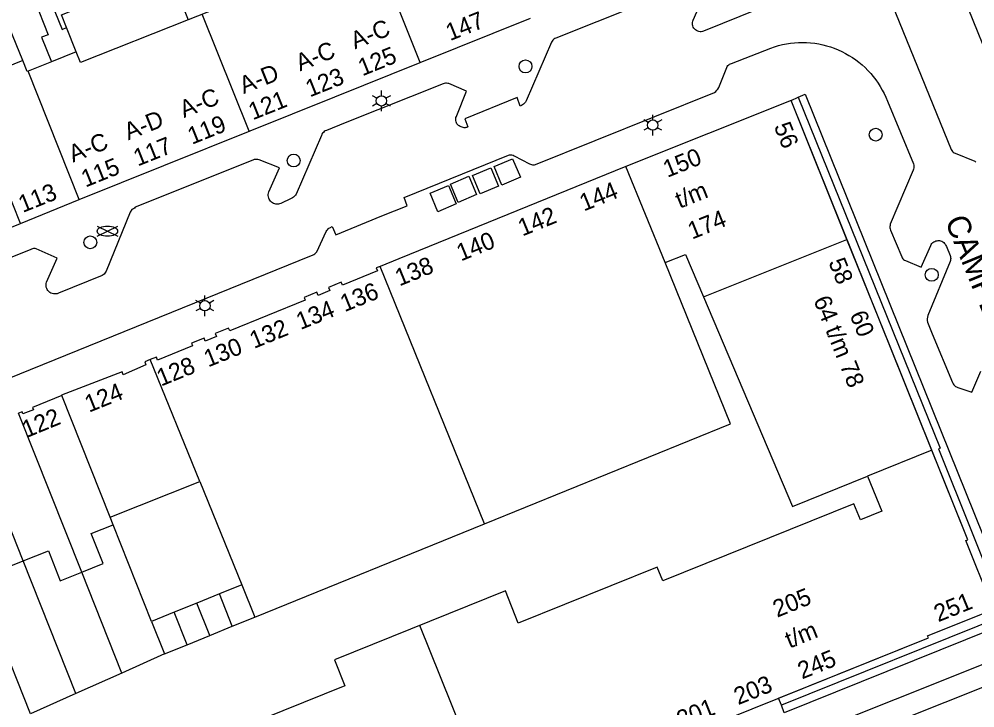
# Model space of a CAD drawing. Extents: x 122462 to 123306, y 485548 to 486417.
# Drawn here: x 122667.6 to 122750.6, y 485578.6 to 485638.3 of the extents above; entities that cross this region are included whole.
import ezdxf

# ---------------------------------------------------------------- set-up
doc = ezdxf.new("R2010")
doc.units = 0
for name, color, linetype in [('B-WE-IE-MEUBILAIR_WEGMEUBILAIR_VERKEERSBORD-S', 7, 'Continuous'), ('Level 1', 7, 'Continuous'), ('Level 10', 7, 'Continuous'), ('Level 11', 7, 'Continuous'), ('Level 17', 7, 'Continuous'), ('Level 19', 7, 'Continuous'), ('Level 22', 7, 'Continuous'), ('Level 4', 7, 'Continuous'), ('Level 42', 7, 'Continuous'), ('Level 50', 7, 'Continuous'), ('Level 52', 7, 'Continuous'), ('Level 53', 7, 'Continuous'), ('N werkgrens', 7, 'Continuous'), ('N-WE-AL-T25', 7, 'Continuous'), ('N-WE-GR-BOOM_DOORWORTELBARE RUIMTE-G', 7, 'Continuous')]:
    doc.layers.add(name, color=color, linetype=linetype)

msp = doc.modelspace()

# ---------------------------------------------------------------- linework, layer by layer
at = {"layer": 'Level 1'}
for p, q in [((122702.39, 485634.579), (122711.979, 485638.41)), ((122672.529, 485635.494), (122670.367, 485634.635)), ((122667.884, 485634.745), (122662.842, 485632.728)), ((122670.367, 485634.635), (122668.352, 485633.836)), ((122667.689, 485620.61), (122672.778, 485622.687)), ((122662.818, 485618.661), (122667.689, 485620.61)), ((122675.461, 485595.11), (122683.253, 485598.212)), ((122683.253, 485598.212), (122686.898, 485589.237)), ((122675.729, 485594.437), (122675.461, 485595.11)), ((122688.038, 485586.43), (122707.986, 485594.532)), ((122686.898, 485589.237), (122684.959, 485588.449)), ((122684.959, 485588.449), (122682.995, 485587.651)), ((122682.995, 485587.651), (122681.03, 485586.853)), ((122681.03, 485586.853), (122679.066, 485586.055)), ((122686.079, 485585.634), (122688.038, 485586.43)), ((122679.066, 485586.055), (122680.186, 485583.24)), ((122684.115, 485584.836), (122686.079, 485585.634)), ((122682.15, 485584.038), (122684.115, 485584.836)), ((122680.186, 485583.24), (122682.15, 485584.038))]:
    msp.add_line(p, q, dxfattribs=at)
for points in [[(122693.839, 485643.954), (122693.655, 485643.881), (122694.024, 485642.952), (122682.238, 485638.273)], [(122682.238, 485638.273), (122672.898, 485634.565), (122672.529, 485635.494)], [(122668.352, 485633.836), (122668.26, 485633.799), (122667.884, 485634.745)], [(122672.778, 485622.687), (122694.966, 485631.598), (122702.39, 485634.579)], [(122739.45, 485619.223), (122734.602, 485631.285), (122720.259, 485625.549)], [(122720.259, 485625.549), (122700.534, 485617.539), (122698.91, 485616.879)], [(122746.809, 485600.912), (122743.13, 485610.068), (122739.45, 485619.223)], [(122723.648, 485617.213), (122725.423, 485617.923), (122726.987, 485614.24)], [(122698.91, 485616.879), (122698.571, 485616.741), (122698.681, 485616.481), (122695.641, 485615.251), (122695.531, 485615.511), (122694.421, 485615.051), (122694.537, 485614.771), (122693.535, 485614.36), (122693.421, 485614.641), (122692.311, 485614.191), (122692.411, 485613.941), (122685.851, 485611.271), (122685.751, 485611.521), (122684.601, 485611.061), (122684.709, 485610.802), (122683.724, 485610.389), (122683.621, 485610.651), (122682.521, 485610.221), (122682.621, 485609.971), (122679.591, 485608.751), (122679.488, 485609), (122678.957, 485608.786)], [(122707.986, 485594.532), (122729.338, 485603.205), (122723.648, 485617.213)], [(122726.987, 485614.24), (122734.714, 485596.044), (122741.239, 485598.67)], [(122678.957, 485608.786), (122678.471, 485608.591), (122678.574, 485608.333), (122676.615, 485607.464), (122676.501, 485607.721), (122671.249, 485605.699), (122671.267, 485605.663)], [(122671.267, 485605.663), (122668.741, 485604.621), (122668.816, 485604.429), (122667.894, 485604.065), (122667.822, 485604.258), (122667.508, 485604.13)], [(122668.059, 485555.746), (122668.934, 485553.565), (122669.34, 485553.735), (122669.402, 485553.584), (122709.518, 485569.732), (122746.524, 485584.628), (122746.453, 485584.804), (122751.715, 485586.922), (122751.998, 485587.535), (122749.768, 485593.083), (122749.93, 485593.148), (122746.809, 485600.912)], [(122741.239, 485598.67), (122742.465, 485595.624), (122740.61, 485594.877), (122740.05, 485596.268), (122723.446, 485589.584), (122722.966, 485590.776), (122710.906, 485585.922), (122709.786, 485588.705), (122694.943, 485582.73), (122695.859, 485580.456), (122663.389, 485567.386), (122668.059, 485555.746)], [(122673.002, 485590.337), (122674.861, 485591.076), (122673.825, 485593.679), (122675.729, 485594.437)], [(122667.916, 485591.327), (122670.108, 485592.199), (122671.145, 485589.596), (122673.002, 485590.337)], [(122664.936, 485587.126), (122666.785, 485587.861), (122665.749, 485590.464), (122667.916, 485591.327)]]:
    msp.add_lwpolyline(points, dxfattribs=at)
at = {"layer": 'Level 10'}
for points in [[(122733.752, 485578.78), (122733.507, 485579.388), (122746.524, 485584.628), (122746.453, 485584.804), (122751.715, 485586.922), (122751.998, 485587.535), (122749.768, 485593.083), (122749.93, 485593.148), (122734.602, 485631.285), (122735.205, 485631.554)], [(122735.205, 485631.554), (122747.527, 485601.085), (122747.387, 485601.031), (122753.182, 485586.597), (122733.752, 485578.78)]]:
    msp.add_lwpolyline(points, dxfattribs=at)
at = {"layer": 'Level 11'}
msp.add_lwpolyline([(122735.205, 485631.554), (122735.828, 485631.825), (122754.183, 485586.26), (122734.001, 485578.115), (122733.752, 485578.78)], dxfattribs=at)
at = {"layer": 'Level 17'}
for points in [[(122670.946, 485548.322), (122692.668, 485557.016), (122711.424, 485564.491), (122754.653, 485581.721), (122773.715, 485590.032), (122813.302, 485605.918), (122824.153, 485610.272), (122875, 485630.623), (122903.898, 485642.235), (122948.388, 485660.097), (122952.679, 485661.82), (122986.651, 485675.409), (122987.53, 485675.801), (122987.613, 485675.825), (122987.699, 485675.835), (122987.785, 485675.83), (122987.869, 485675.811), (122987.949, 485675.777), (122988.022, 485675.731), (122988.086, 485675.673), (122988.139, 485675.605), (122988.18, 485675.529), (122988.742, 485674.122), (122988.768, 485674.042)], [(122739.792, 485648.43), (122748.504, 485627.024), (122748.547, 485626.938), (122748.603, 485626.86), (122748.67, 485626.793), (122748.748, 485626.737), (122748.834, 485626.694), (122750.538, 485626.002), (122750.636, 485625.934)], [(122724.857, 485640.975), (122714.176, 485636.691), (122714.079, 485636.646), (122713.99, 485636.588), (122713.91, 485636.517), (122713.842, 485636.436), (122713.786, 485636.345), (122711.607, 485631.245), (122711.538, 485631.147), (122711.461, 485631.056), (122711.375, 485630.972), (122711.282, 485630.896), (122711.182, 485630.83), (122711.077, 485630.773), (122710.811, 485631.531), (122706.266, 485629.679), (122706.524, 485628.984), (122706.448, 485628.947), (122706.367, 485628.923), (122706.283, 485628.911), (122706.198, 485628.911), (122706.115, 485628.925), (122706.034, 485628.952), (122705.959, 485628.99), (122705.869, 485629.021), (122705.785, 485629.065), (122705.708, 485629.121)], [(122734.954, 485640.535), (122726.998, 485637.288), (122726.897, 485637.261), (122726.792, 485637.248), (122726.688, 485637.251), (122726.584, 485637.268), (122726.484, 485637.3), (122726.39, 485637.347), (122726.303, 485637.406), (122726.226, 485637.477), (122726.16, 485637.558), (122726.106, 485637.648), (122726.065, 485637.745), (122726.039, 485637.847), (122726.028, 485637.951), (122726.032, 485638.056), (122726.051, 485638.159), (122726.084, 485638.259), (122727.013, 485640.389)], [(122633.077, 485593.54), (122692.946, 485617.824), (122693.052, 485617.864), (122693.153, 485617.915), (122693.247, 485617.978), (122693.333, 485618.051), (122693.41, 485618.134), (122694.229, 485619.912), (122694.276, 485619.992), (122694.331, 485620.065), (122694.396, 485620.131), (122694.468, 485620.188), (122694.547, 485620.236), (122694.762, 485620.33), (122695.073, 485619.631), (122699.062, 485621.256), (122701.246, 485622.145), (122700.996, 485622.859), (122710.057, 485626.532), (122710.157, 485626.553), (122710.259, 485626.558), (122710.36, 485626.548), (122710.459, 485626.522), (122710.553, 485626.482), (122711.889, 485625.774), (122711.97, 485625.737), (122712.056, 485625.71), (122712.144, 485625.693), (122712.233, 485625.688), (122712.322, 485625.694), (122712.41, 485625.711), (122727.939, 485631.965), (122728.05, 485632.058), (122728.152, 485632.161), (122728.245, 485632.273), (122728.326, 485632.393), (122729.01, 485634.146), (122729.054, 485634.228), (122729.109, 485634.302), (122729.176, 485634.367), (122729.251, 485634.421), (122729.335, 485634.462), (122729.423, 485634.49), (122732.829, 485635.827), (122733.162, 485635.941), (122733.5, 485636.041), (122733.843, 485636.125), (122734.188, 485636.194), (122734.537, 485636.247), (122734.887, 485636.285), (122735.239, 485636.308), (122735.591, 485636.314), (122735.943, 485636.305), (122736.295, 485636.28), (122736.645, 485636.24), (122736.993, 485636.184), (122737.338, 485636.113), (122737.68, 485636.026), (122738.017, 485635.925), (122738.35, 485635.808), (122738.677, 485635.677), (122738.998, 485635.531), (122739.312, 485635.371), (122739.618, 485635.198), (122739.917, 485635.011)], [(122739.917, 485635.011), (122740.207, 485634.811), (122740.488, 485634.598), (122740.759, 485634.372), (122741.02, 485634.135), (122741.27, 485633.887), (122741.509, 485633.628), (122741.735, 485633.358), (122741.95, 485633.079), (122742.152, 485632.79), (122742.341, 485632.493), (122742.517, 485632.187), (122742.679, 485631.874), (122742.827, 485631.554), (122742.96, 485631.228), (122745.218, 485625.766), (122745.24, 485625.657), (122745.248, 485625.546), (122745.242, 485625.435), (122745.222, 485625.326), (122745.189, 485625.22), (122743.209, 485620.539), (122743.185, 485620.439), (122743.175, 485620.336), (122743.178, 485620.233), (122743.195, 485620.131), (122743.225, 485620.032), (122744.199, 485617.7), (122744.242, 485617.616), (122744.297, 485617.54), (122744.364, 485617.474), (122744.44, 485617.419), (122744.524, 485617.377), (122745.901, 485616.808), (122746.716, 485618.693), (122746.766, 485618.784), (122746.828, 485618.866), (122746.901, 485618.939), (122746.984, 485619.001), (122747.075, 485619.051), (122747.172, 485619.087), (122747.272, 485619.11), (122747.376, 485619.118), (122747.479, 485619.111), (122747.58, 485619.09), (122747.677, 485619.055), (122747.769, 485619.007), (122747.852, 485618.946), (122747.926, 485618.874), (122747.99, 485618.792), (122748.041, 485618.702), (122748.079, 485618.606), (122748.398, 485617.831), (122748.427, 485617.747), (122748.445, 485617.66), (122748.453, 485617.572), (122748.448, 485617.483), (122748.433, 485617.396), (122748.407, 485617.311), (122746.458, 485612.614), (122746.432, 485612.47), (122746.42, 485612.324), (122746.423, 485612.177), (122746.441, 485612.032), (122746.856, 485611.031), (122748.611, 485606.793), (122748.659, 485606.697), (122748.719, 485606.609), (122748.792, 485606.531), (122748.875, 485606.464), (122748.967, 485606.41), (122749.066, 485606.369), (122750.288, 485605.96), (122751.076, 485607.79)], [(122705.708, 485629.121), (122705.64, 485629.187), (122705.581, 485629.262), (122705.535, 485629.345), (122705.501, 485629.434), (122705.48, 485629.527), (122705.473, 485629.622), (122705.479, 485629.717), (122705.499, 485629.81), (122705.532, 485629.899), (122705.578, 485629.982), (122706.421, 485632.076), (122704.877, 485632.744), (122704.779, 485632.766), (122704.68, 485632.776), (122704.58, 485632.775), (122704.48, 485632.762), (122704.383, 485632.738), (122695.866, 485629.325), (122694.246, 485628.676), (122694.152, 485628.631), (122694.064, 485628.574), (122693.985, 485628.506), (122693.915, 485628.428), (122693.856, 485628.342), (122693.808, 485628.249), (122691.625, 485623.146), (122691.558, 485623.049), (122691.481, 485622.96), (122691.392, 485622.882), (122691.295, 485622.815), (122691.191, 485622.76), (122690.285, 485622.338), (122690.183, 485622.301), (122690.078, 485622.28), (122689.97, 485622.273), (122689.862, 485622.281), (122689.756, 485622.304), (122689.655, 485622.341), (122689.56, 485622.392), (122689.473, 485622.456), (122689.396, 485622.532), (122689.33, 485622.617), (122689.276, 485622.711), (122689.237, 485622.812), (122689.211, 485622.917), (122689.201, 485623.024), (122689.205, 485623.132), (122689.225, 485623.239), (122689.259, 485623.341), (122690.163, 485625.43), (122688.411, 485626.122), (122688.303, 485626.151), (122688.193, 485626.165), (122688.081, 485626.163), (122687.971, 485626.145), (122687.865, 485626.112), (122677.638, 485622.005), (122677.574, 485621.942), (122677.502, 485621.888), (122677.424, 485621.843), (122677.34, 485621.81), (122677.207, 485621.589), (122675.122, 485616.466), (122675.076, 485616.371), (122675.017, 485616.283), (122674.945, 485616.206), (122674.863, 485616.139), (122674.772, 485616.086), (122670.975, 485614.541), (122670.87, 485614.506), (122670.761, 485614.486), (122670.65, 485614.482), (122670.54, 485614.494), (122670.433, 485614.522), (122670.33, 485614.564), (122670.235, 485614.621), (122670.149, 485614.691), (122670.074, 485614.773), (122670.012, 485614.864), (122669.963, 485614.964), (122669.928, 485615.069), (122669.91, 485615.178), (122669.907, 485615.289), (122669.919, 485615.399), (122669.948, 485615.506), (122670.862, 485617.595), (122669.037, 485618.4), (122668.961, 485618.422), (122668.883, 485618.431), (122668.804, 485618.427), (122668.727, 485618.41), (122668.654, 485618.381), (122668.587, 485618.34), (122657.798, 485614.02)], [(122758.639, 485585.43), (122753.861, 485583.347), (122723.192, 485571.115), (122710.807, 485566.186), (122692.505, 485558.901), (122666.01, 485548.322)]]:
    msp.add_lwpolyline(points, dxfattribs=at)
at = {"layer": 'Level 19'}
for p, q in [((122667.884, 485634.745), (122666.746, 485637.588)), ((122679.066, 485586.055), (122675.729, 485594.437)), ((122672.506, 485579.797), (122667.916, 485591.327)), ((122676.487, 485581.581), (122673.002, 485590.337)), ((122668.558, 485578.027), (122664.936, 485587.126)), ((122680.186, 485583.24), (122676.487, 485581.581)), ((122676.487, 485581.581), (122672.506, 485579.797)), ((122672.506, 485579.797), (122668.558, 485578.027))]:
    msp.add_line(p, q, dxfattribs=at)
for points in [[(122675.803, 485662.392), (122676.141, 485661.543), (122676.442, 485661.663), (122682.099, 485647.412), (122669.514, 485642.417), (122669.416, 485642.664), (122667.268, 485641.812), (122668.122, 485639.66), (122668.91, 485639.973), (122670.094, 485636.991), (122669.52, 485636.763), (122670.367, 485634.635)], [(122693.839, 485643.954), (122692.963, 485646.165), (122693.531, 485646.39), (122690.044, 485655.174), (122681.765, 485651.888), (122683.799, 485646.764), (122669.99, 485641.283), (122670.292, 485640.523), (122670.099, 485640.446), (122671.293, 485637.444), (122671.692, 485637.603)]]:
    msp.add_lwpolyline(points, dxfattribs=at)
at = {"layer": 'Level 22'}
msp.add_line((122754.919, 485627.028), (122743.749, 485654.76), dxfattribs=at)
at = {"layer": 'Level 4'}
for p, q in [((122702.39, 485634.579), (122697.988, 485645.602)), ((122672.778, 485622.687), (122668.352, 485633.836)), ((122667.689, 485620.61), (122662.842, 485632.728)), ((122723.648, 485617.213), (122720.259, 485625.549)), ((122726.987, 485614.24), (122739.45, 485619.223)), ((122707.986, 485594.532), (122698.91, 485616.879)), ((122683.253, 485598.212), (122678.957, 485608.786)), ((122675.461, 485595.11), (122671.267, 485605.663)), ((122673.002, 485590.337), (122667.508, 485604.13)), ((122667.916, 485591.327), (122663.459, 485602.525)), ((122746.809, 485600.912), (122741.239, 485598.67)), ((122686.898, 485589.237), (122688.038, 485586.43)), ((122686.079, 485585.634), (122684.959, 485588.449)), ((122684.115, 485584.836), (122682.995, 485587.651)), ((122682.15, 485584.038), (122681.03, 485586.853))]:
    msp.add_line(p, q, dxfattribs=at)
at = {"layer": 'Level 42'}
for points in [[(122709.479, 485623.94), (122708.805, 485625.554), (122710.419, 485626.228), (122711.093, 485624.614), (122709.479, 485623.94)], [(122707.588, 485623.172), (122706.924, 485624.778), (122708.53, 485625.442), (122709.194, 485623.836), (122707.588, 485623.172)], [(122705.691, 485622.423), (122705.01, 485624.02), (122706.607, 485624.701), (122707.288, 485623.104), (122705.691, 485622.423)], [(122703.921, 485621.626), (122703.253, 485623.234), (122704.861, 485623.902), (122705.529, 485622.294), (122703.921, 485621.626)]]:
    msp.add_lwpolyline(points, dxfattribs=at)
at = {"layer": 'Level 50'}
for p, q in [((122699.026, 485631.695), (122699.026, 485632.145)), ((122698.636, 485631.47), (122698.246, 485631.695)), ((122698.636, 485631.02), (122698.246, 485630.795)), ((122699.805, 485631.695), (122699.415, 485631.47)), ((122699.805, 485630.795), (122699.415, 485631.02)), ((122699.026, 485630.345), (122699.026, 485630.795)), ((122722.194, 485629.368), (122721.804, 485629.593)), ((122722.584, 485629.593), (122722.584, 485630.043)), ((122723.363, 485629.593), (122722.973, 485629.368)), ((122722.194, 485628.918), (122721.804, 485628.693)), ((122722.584, 485628.243), (122722.584, 485628.693)), ((122723.363, 485628.693), (122722.973, 485628.918)), ((122683.699, 485613.911), (122683.699, 485614.361)), ((122683.309, 485613.686), (122682.919, 485613.911)), ((122684.478, 485613.911), (122684.088, 485613.686)), ((122683.309, 485613.236), (122682.919, 485613.011)), ((122683.699, 485612.561), (122683.699, 485613.011)), ((122684.478, 485613.011), (122684.088, 485613.236))]:
    msp.add_line(p, q, dxfattribs=at)
for centre in [(122699.026, 485631.245), (122722.584, 485629.143), (122683.699, 485613.461)]:
    msp.add_circle(centre, 0.45, dxfattribs=at)
at = {"layer": 'Level 52'}
for p, q in [((122674.343, 485619.49), (122676.124, 485620.38)), ((122674.343, 485620.38), (122676.124, 485619.49))]:
    msp.add_line(p, q, dxfattribs=at)
msp.add_ellipse((122675.233, 485619.933), major_axis=(0.89, 0), ratio=0.5, dxfattribs=at)
at = {"layer": 'Level 53'}
for centre in [(122711.531, 485634.234), (122741.941, 485628.308), (122691.409, 485626.065), (122673.747, 485618.964), (122746.807, 485616.145)]:
    msp.add_circle(centre, 0.56, dxfattribs=at)
at = {"layer": 'N werkgrens'}
msp.add_line((122672.529, 485635.494), (122671.692, 485637.603), dxfattribs=at)
msp.add_lwpolyline([(122671.692, 485637.603), (122671.254, 485638.707), (122673.453, 485639.58), (122672.82, 485641.175), (122679.961, 485644.009), (122682.238, 485638.273)], dxfattribs=at)
at = {"layer": 'N-WE-AL-T25'}
for p, q in [((122687.542, 485628.617), (122683.468, 485638.761)), ((122708.899, 485569.483), (122702.364, 485585.717))]:
    msp.add_line(p, q, dxfattribs=at)

# ---------------------------------------------------------------- texts
at = {"layer": 'B-WE-IE-MEUBILAIR_WEGMEUBILAIR_VERKEERSBORD-S'}
for s, rotation, p in [('147', 21.77669, (122704.984, 485636.426)), ('A-C', 21.88851, (122696.719, 485635.708)), ('A-C', 21.88252, (122691.951, 485633.794)), ('125', 21.88851, (122697.374, 485633.374)), ('A-D', 21.88252, (122687.064, 485631.831)), ('123', 21.88252, (122692.811, 485631.541)), ('A-C', 21.88252, (122681.872, 485629.746)), ('121', 21.88252, (122687.856, 485629.551)), ('A-D', 21.88252, (122677.053, 485627.81)), ('119', 21.88252, (122682.571, 485627.428)), ('56', 291.89409, (122733.079, 485629.044)), ('A-C', 21.88252, (122672.235, 485625.875)), ('117', 21.88252, (122677.867, 485625.539)), ('150', 21.79532, (122723.851, 485624.563)), ('115', 21.88252, (122673.331, 485623.718)), ('113', 21.88252, (122667.879, 485621.511)), ('144', 22.1052, (122716.602, 485621.636)), ('t/m', 21.79532, (122724.923, 485621.88)), ('142', 22.1052, (122711.263, 485619.468)), ('174', 21.79532, (122725.997, 485619.197)), ('140', 22.1052, (122705.926, 485617.301)), ('138', 22.1052, (122700.588, 485615.133)), ('58', 291.88252, (122737.817, 485617.255)), ('136', 22.07763, (122695.825, 485612.897)), ('134', 22.07763, (122691.998, 485611.347)), ('64 t/m 78', 291.89341, (122736.516, 485613.971)), ('60', 291.87295, (122739.657, 485612.679)), ('132', 22.07763, (122687.961, 485609.712)), ('130', 22.07763, (122683.983, 485608.101)), ('128', 22.07763, (122679.891, 485606.444)), ('124', 22.00929, (122673.637, 485604.172)), ('122', 22.41663, (122668.202, 485601.965)), ('205', 21.92873, (122733.384, 485586.38)), ('251', 21.90679, (122747.372, 485585.982)), ('t/m', 21.92873, (122734.46, 485583.697)), ('245', 21.92873, (122735.542, 485581.017)), ('203', 21.92922, (122730.002, 485578.786)), ('201', 21.93599, (122725.035, 485576.786))]:
    msp.add_text(s, height=1.5, rotation=rotation, dxfattribs=at).set_placement(p)
at = {"layer": 'N-WE-GR-BOOM_DOORWORTELBARE RUIMTE-G'}
msp.add_text('CAMPERSTRAAT', height=2, rotation=292.3047, dxfattribs=at).set_placement((122747.922, 485620.842))

doc.saveas('drawing.dxf')
